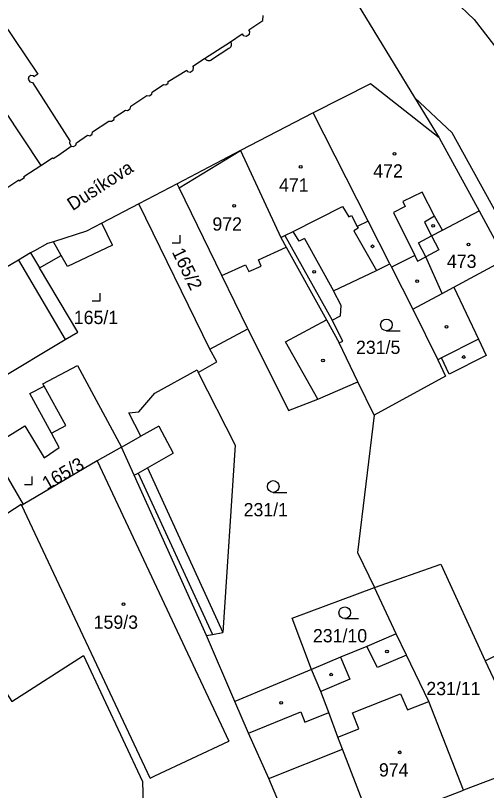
# Model space of a CAD drawing. Extents: x -679220 to -673243, y -1075091 to -1066557.
# Drawn here: x -676242.4 to -676182, y -1071620.8 to -1071521.5 of the extents above; entities that cross this region are included whole.
import ezdxf

# ---------------------------------------------------------------- set-up
doc = ezdxf.new("R2010")
doc.units = 0
for name, color, linetype in [('Hranice parcel', 7, 'Continuous'), ('Parcelní čísla', 7, 'Continuous'), ('Pop  PČ popisy', 7, 'Continuous'), ('Vnitřní kresba', 7, 'Continuous'), ('Značky budov', 7, 'Continuous'), ('Značky kultur', 7, 'Continuous')]:
    doc.layers.add(name, color=color, linetype=linetype)

msp = doc.modelspace()

# ---------------------------------------------------------------- linework, layer by layer
at = {"layer": 'Hranice parcel'}
for p, q in [((-676199.77, -1071517.96), (-676191.19, -1071532.01)), ((-676210.68, -1071522.14), (-676210.64, -1071521.47)), ((-676191.19, -1071532.01), (-676188.03, -1071537.18)), ((-676204.2, -1071533.95), (-676213.52, -1071538.81)), ((-676188.03, -1071537.18), (-676182.92, -1071546.52)), ((-676213.52, -1071538.81), (-676221.66, -1071543.07)), ((-676221.66, -1071543.07), (-676226.56, -1071545.63)), ((-676217.45, -1071564.27), (-676226.56, -1071545.63)), ((-676191.42, -1071559.14), (-676187.65, -1071557.11)), ((-676217.45, -1071564.27), (-676212.61, -1071561.64)), ((-676198.47, -1071568.43), (-676200.85, -1071563.46)), ((-676196.38, -1071572.73), (-676198.47, -1071568.43)), ((-676245.68, -1071576.83), (-676241.43, -1071584.17)), ((-676193.55, -1071600.77), (-676196.33, -1071594.82)), ((-676204.4, -1071605.31), (-676214.24, -1071609.44)), ((-676175.95, -1071617.37), (-676184.92, -1071620.78))]:
    msp.add_line(p, q, dxfattribs=at)
for points in [[(-676256.21, -1071504.28), (-676239.52, -1071529.02), (-676240.05, -1071529.33), (-676240.11, -1071529.23), (-676240.42, -1071529.16), (-676240.69, -1071529.34), (-676240.76, -1071529.65), (-676240.55, -1071529.97), (-676240.23, -1071530.06), (-676235.42, -1071537.54), (-676235.49, -1071537.83), (-676235.24, -1071538.23)], [(-676263.28, -1071519.1), (-676257.55, -1071515.22), (-676247.16, -1071530.7), (-676246.25, -1071530.07), (-676239.16, -1071540.7)], [(-676199.77, -1071517.96), (-676197.57, -1071517.01), (-676188.76, -1071517.01), (-676183.57, -1071521.99), (-676176.7, -1071530.85), (-676166.96, -1071544.22), (-676142.94, -1071594.75)], [(-676235.24, -1071538.23), (-676234.96, -1071538.29), (-676234.66, -1071538.09), (-676234.57, -1071537.79), (-676233.14, -1071536.83), (-676232.86, -1071536.89), (-676232.56, -1071536.69), (-676232.51, -1071536.41), (-676230.41, -1071535.01), (-676230.09, -1071535.04), (-676229.76, -1071534.82), (-676229.73, -1071534.56), (-676228.29, -1071533.6), (-676228.01, -1071533.65), (-676227.69, -1071533.43), (-676227.59, -1071533.12), (-676225.55, -1071531.76), (-676225.23, -1071531.79), (-676224.9, -1071531.57), (-676224.86, -1071531.3), (-676223.41, -1071530.33), (-676223.13, -1071530.39), (-676222.8, -1071530.17), (-676222.83, -1071529.95), (-676220.42, -1071528.48), (-676220.31, -1071528.65), (-676219.97, -1071528.75), (-676219.59, -1071528.51), (-676219.55, -1071528.12), (-676219.64, -1071527.98), (-676218.13, -1071526.99), (-676214.82, -1071524.84), (-676213.31, -1071523.85), (-676213.19, -1071524.04), (-676212.8, -1071524.15), (-676212.39, -1071523.89), (-676212.33, -1071523.52), (-676212.46, -1071523.31), (-676210.68, -1071522.14)], [(-676188.03, -1071537.18), (-676196.86, -1071530.26), (-676204.2, -1071533.95)], [(-676151.91, -1071604.48), (-676152.07, -1071602.41), (-676160.12, -1071585.76), (-676169.99, -1071566.19), (-676186.39, -1071536.54), (-676191.19, -1071532.01)], [(-676194.38, -1071553.3), (-676197.15, -1071547.84), (-676204.2, -1071533.95)], [(-676239.16, -1071540.7), (-676237.65, -1071539.71), (-676237.56, -1071539.83), (-676236.9, -1071539.4), (-676235.24, -1071538.23)], [(-676213.52, -1071538.81), (-676208.34, -1071549.93), (-676207.65, -1071551.17), (-676202.48, -1071560.51), (-676200.85, -1071563.46)], [(-676246.22, -1071545.52), (-676245.65, -1071545.15), (-676245.73, -1071545.02), (-676241.99, -1071542.56), (-676241.91, -1071542.69), (-676241.25, -1071542.25), (-676241.33, -1071542.13), (-676239.16, -1071540.7)], [(-676212.61, -1071561.64), (-676215.93, -1071554.83), (-676221.41, -1071543.56), (-676221.66, -1071543.07)], [(-676226.56, -1071545.63), (-676231.31, -1071548.11), (-676233.28, -1071549.14), (-676237.53, -1071550.48), (-676238.31, -1071550.72), (-676239.98, -1071551.64), (-676240.46, -1071551.92), (-676242.02, -1071552.84), (-676255.49, -1071560.75)], [(-676187.65, -1071557.11), (-676189.76, -1071552.42), (-676190.7, -1071550.64), (-676189.02, -1071549.75), (-676187.61, -1071549.01), (-676182.92, -1071546.52)], [(-676182.92, -1071546.52), (-676179.53, -1071552.75), (-676179.67, -1071552.82)], [(-676200.85, -1071563.46), (-676200.39, -1071563.22), (-676201.79, -1071560.54), (-676200.71, -1071559.98), (-676200.63, -1071558.65), (-676201.59, -1071556.77), (-676196.09, -1071554.18), (-676194.38, -1071553.3)], [(-676194.38, -1071553.3), (-676194.16, -1071553.74), (-676191.42, -1071559.14)], [(-676187.65, -1071557.11), (-676186.17, -1071556.31), (-676179.67, -1071552.82)], [(-676191.42, -1071559.14), (-676188.22, -1071565.61), (-676187.22, -1071567.71), (-676196.38, -1071572.73)], [(-676212.61, -1071561.64), (-676207.39, -1071572.1), (-676203.6, -1071570.66), (-676198.47, -1071568.43)], [(-676228.8, -1071576.83), (-676226.3, -1071575.41), (-676227.84, -1071572.4), (-676226.59, -1071572.3), (-676224.52, -1071569.91), (-676219.08, -1071566.91), (-676218.95, -1071567.26), (-676216.56, -1071565.9), (-676217.45, -1071564.27)], [(-676245.68, -1071576.83), (-676245.25, -1071576.57), (-676242.78, -1071575.06), (-676241.19, -1071574.09), (-676238.74, -1071578.18), (-676236.78, -1071576.86), (-676237.79, -1071575.02), (-676235.96, -1071574.03), (-676238.72, -1071568.98), (-676238.87, -1071568.71), (-676234.46, -1071566.34), (-676228.8, -1071576.83)], [(-676196.38, -1071572.73), (-676198.52, -1071590.32), (-676196.33, -1071594.82)], [(-676228.8, -1071576.83), (-676231.94, -1071578.59), (-676241.43, -1071584.17)], [(-676214.24, -1071609.44), (-676217.9, -1071600.96), (-676227.18, -1071580.43), (-676228.8, -1071576.83)], [(-676241.43, -1071584.17), (-676241.6, -1071584.28), (-676241.65, -1071584.19), (-676254.27, -1071592.33)], [(-676254.27, -1071592.33), (-676250.44, -1071598.38), (-676250.16, -1071598.2), (-676242.88, -1071609.41), (-676233.68, -1071603.54), (-676226.09, -1071619.69), (-676225.97, -1071624.14), (-676221.28, -1071632.65), (-676219.43, -1071633.33)], [(-676196.33, -1071594.82), (-676187.81, -1071591.8), (-676182.16, -1071604.21), (-676175.95, -1071617.37)], [(-676204.4, -1071605.31), (-676206.89, -1071598.73), (-676196.33, -1071594.82)], [(-676193.55, -1071600.77), (-676197.33, -1071602.36), (-676200.68, -1071603.76), (-676204.4, -1071605.31)], [(-676184.92, -1071620.78), (-676189.38, -1071609.44), (-676192.23, -1071603.48), (-676193.55, -1071600.77)], [(-676196.67, -1071625.28), (-676200.44, -1071615.54), (-676201.03, -1071614.01), (-676202.2, -1071610.84), (-676203.22, -1071608.14), (-676204.4, -1071605.31)], [(-676205.88, -1071628.82), (-676209.9, -1071619.28), (-676212.5, -1071613.48), (-676214.24, -1071609.44)], [(-676196.67, -1071625.28), (-676196.63, -1071625.4), (-676194.45, -1071624.56), (-676194.49, -1071624.45), (-676184.92, -1071620.78)]]:
    msp.add_lwpolyline(points, dxfattribs=at)
at = {"layer": 'Vnitřní kresba'}
for p, q in [((-676215.01, -1071525.73), (-676217.23, -1071527.18)), ((-676221.41, -1071543.56), (-676213.52, -1071538.81)), ((-676190.21, -1071544.13), (-676192.72, -1071545.33)), ((-676188.63, -1071547.2), (-676190.21, -1071544.13)), ((-676192.72, -1071545.33), (-676192.41, -1071545.99)), ((-676206.78, -1071549.16), (-676200.43, -1071545.98)), ((-676200.43, -1071545.98), (-676199.64, -1071547.31)), ((-676192.41, -1071545.99), (-676193.88, -1071546.74)), ((-676193.88, -1071546.74), (-676191.16, -1071552.27)), ((-676199.64, -1071547.31), (-676199.27, -1071547.13)), ((-676199.27, -1071547.13), (-676198.55, -1071548.55)), ((-676188.63, -1071547.2), (-676189.94, -1071547.99)), ((-676187.61, -1071549.01), (-676188.63, -1071547.2)), ((-676229.97, -1071550.91), (-676231.31, -1071548.11)), ((-676197.15, -1071547.84), (-676198.55, -1071548.55)), ((-676198.55, -1071548.55), (-676198.45, -1071548.75)), ((-676189.94, -1071547.99), (-676189.02, -1071549.75)), ((-676208.34, -1071549.93), (-676207.84, -1071549.68)), ((-676207.84, -1071549.68), (-676206.78, -1071549.16)), ((-676207.84, -1071549.68), (-676201.79, -1071560.54)), ((-676205.99, -1071550.43), (-676206.78, -1071549.16)), ((-676198.45, -1071548.75), (-676198.98, -1071549.09)), ((-676198.98, -1071549.09), (-676196.09, -1071554.18)), ((-676236.54, -1071552.24), (-676237.53, -1071550.48)), ((-676205.34, -1071550.06), (-676205.99, -1071550.43)), ((-676205.34, -1071550.06), (-676201.59, -1071556.77)), ((-676189.02, -1071549.75), (-676188.08, -1071551.53)), ((-676229.97, -1071550.91), (-676235.73, -1071553.68)), ((-676211.23, -1071552.82), (-676207.65, -1071551.17)), ((-676188.08, -1071551.53), (-676189.76, -1071552.42)), ((-676240.46, -1071551.92), (-676239.32, -1071553.83)), ((-676239.32, -1071553.83), (-676236.54, -1071552.24)), ((-676235.73, -1071553.68), (-676236.54, -1071552.24)), ((-676191.16, -1071552.27), (-676194.16, -1071553.74)), ((-676191.16, -1071552.27), (-676190.81, -1071552.98)), ((-676190.81, -1071552.98), (-676189.76, -1071552.42)), ((-676242.02, -1071552.84), (-676236.02, -1071563.02)), ((-676215.93, -1071554.83), (-676212.89, -1071553.44)), ((-676212.89, -1071553.44), (-676212.48, -1071554.32)), ((-676212.48, -1071554.32), (-676210.88, -1071553.6)), ((-676210.88, -1071553.6), (-676211.23, -1071552.82)), ((-676234.39, -1071562.07), (-676239.32, -1071553.83)), ((-676186.17, -1071556.31), (-676182.99, -1071562.98)), ((-676207.76, -1071563.3), (-676202.48, -1071560.51)), ((-676236.02, -1071563.02), (-676234.39, -1071562.07)), ((-676249.2, -1071570.9), (-676236.02, -1071563.02)), ((-676203.6, -1071570.66), (-676207.76, -1071563.3)), ((-676182.99, -1071562.98), (-676187.73, -1071565.37)), ((-676182.99, -1071562.98), (-676182, -1071565.07)), ((-676187.73, -1071565.37), (-676188.22, -1071565.61)), ((-676186.74, -1071567.45), (-676187.73, -1071565.37)), ((-676182, -1071565.07), (-676186.74, -1071567.45)), ((-676218.95, -1071567.26), (-676214.21, -1071576.55)), ((-676240.57, -1071569.93), (-676238.72, -1071568.98)), ((-676237.79, -1071575.02), (-676240.57, -1071569.93)), ((-676223.99, -1071574.11), (-676226.3, -1071575.41)), ((-676223.99, -1071574.11), (-676222.16, -1071577.6)), ((-676214.21, -1071576.55), (-676215.78, -1071600.58)), ((-676225.48, -1071579.47), (-676222.16, -1071577.6)), ((-676231.94, -1071578.59), (-676215.01, -1071614.51)), ((-676226.65, -1071580.14), (-676225.48, -1071579.47)), ((-676225.48, -1071579.47), (-676215.78, -1071600.58)), ((-676227.18, -1071580.43), (-676226.65, -1071580.14)), ((-676226.65, -1071580.14), (-676217.11, -1071600.82)), ((-676225.12, -1071619.24), (-676241.6, -1071584.28)), ((-676217.9, -1071600.96), (-676217.11, -1071600.82)), ((-676217.11, -1071600.82), (-676215.78, -1071600.58)), ((-676195.94, -1071605.06), (-676197.33, -1071602.36)), ((-676182.16, -1071604.21), (-676176.71, -1071601.52)), ((-676200.68, -1071603.76), (-676199.5, -1071606.58)), ((-676192.23, -1071603.48), (-676195.94, -1071605.06)), ((-676199.5, -1071606.58), (-676203.22, -1071608.14)), ((-676199.15, -1071610.88), (-676193, -1071608.42)), ((-676193, -1071608.42), (-676192.11, -1071610.48)), ((-676192.11, -1071610.48), (-676189.38, -1071609.44)), ((-676212.5, -1071613.48), (-676205.8, -1071610.76)), ((-676205.8, -1071610.76), (-676205.27, -1071612.08)), ((-676205.27, -1071612.08), (-676202.2, -1071610.84)), ((-676198.33, -1071612.93), (-676199.15, -1071610.88)), ((-676201.03, -1071614.01), (-676198.33, -1071612.93)), ((-676224.52, -1071618.96), (-676215.01, -1071614.51)), ((-676209.9, -1071619.28), (-676200.44, -1071615.54)), ((-676225.12, -1071619.24), (-676224.52, -1071618.96))]:
    msp.add_line(p, q, dxfattribs=at)
for points in [[(-676214.82, -1071524.84), (-676214.785, -1071524.898), (-676214.757, -1071524.96), (-676214.736, -1071525.024), (-676214.721, -1071525.09), (-676214.714, -1071525.157), (-676214.714, -1071525.225), (-676214.721, -1071525.292), (-676214.735, -1071525.358), (-676214.756, -1071525.422), (-676214.784, -1071525.484), (-676214.818, -1071525.542), (-676214.858, -1071525.597), (-676214.904, -1071525.646), (-676214.955, -1071525.691), (-676215.01, -1071525.73)], [(-676217.23, -1071527.18), (-676217.289, -1071527.215), (-676217.351, -1071527.244), (-676217.415, -1071527.266), (-676217.482, -1071527.281), (-676217.55, -1071527.289), (-676217.619, -1071527.29), (-676217.687, -1071527.283), (-676217.754, -1071527.269), (-676217.819, -1071527.247), (-676217.881, -1071527.219), (-676217.94, -1071527.185), (-676217.995, -1071527.144), (-676218.046, -1071527.098), (-676218.091, -1071527.046), (-676218.13, -1071526.99)]]:
    msp.add_lwpolyline(points, dxfattribs=at)
at = {"layer": 'Značky budov'}
for centre in [(-676193.787, -1071539.229), (-676205.807, -1071540.869), (-676214.357, -1071545.899), (-676188.807, -1071548.459), (-676184.277, -1071550.829), (-676196.597, -1071551.079), (-676204.077, -1071554.339), (-676190.847, -1071555.539), (-676187.087, -1071561.379), (-676202.947, -1071565.709), (-676184.897, -1071565.259), (-676228.537, -1071596.959), (-676194.737, -1071602.999), (-676201.887, -1071605.979), (-676208.297, -1071609.579), (-676193.107, -1071615.939)]:
    msp.add_circle(centre, 0.175, dxfattribs=at)
at = {"layer": 'Značky kultur'}
for p, q in [((-676221.28, -1071550.64), (-676221.28, -1071549.64)), ((-676222.281, -1071550.64), (-676221.28, -1071550.64)), ((-676231.54, -1071558.06), (-676231.54, -1071557.06)), ((-676232.541, -1071558.06), (-676231.54, -1071558.06)), ((-676194.803, -1071561.9), (-676193.053, -1071561.9)), ((-676240.24, -1071581.59), (-676240.24, -1071580.59)), ((-676241.241, -1071581.59), (-676240.24, -1071581.59)), ((-676209.333, -1071582.61), (-676207.583, -1071582.61)), ((-676200.153, -1071598.8), (-676198.403, -1071598.8))]:
    msp.add_line(p, q, dxfattribs=at)
for centre in [(-676194.803, -1071561.15), (-676209.333, -1071581.86), (-676200.153, -1071598.05)]:
    msp.add_circle(centre, 0.75, dxfattribs=at)

# ---------------------------------------------------------------- texts
at = {"layer": 'Parcelní čísla'}
for s, p in [('472', (-676196.495, -1071542.259)), ('471', (-676208.585, -1071544.06)), ('972', (-676217.135, -1071549.06)), ('473', (-676187.045, -1071553.84)), ('165/1', (-676234.918, -1071561.04)), ('231/5', (-676198.708, -1071564.87)), ('231/1', (-676213.128, -1071585.68)), ('159/3', (-676232.368, -1071600.1)), ('231/10', (-676204.237, -1071601.84)), ('231/11', (-676189.687, -1071608.61)), ('974', (-676195.765, -1071619.04))]:
    msp.add_text(s, height=1.7, dxfattribs=at).set_placement(p)
for s, rotation, p in [('165/2', 296, (-676222.379, -1071551.777)), ('165/3', 30, (-676238.351, -1071582.345))]:
    msp.add_text(s, height=1.7, rotation=rotation, dxfattribs=at).set_placement(p)
at = {"layer": 'Pop  PČ popisy'}
msp.add_text('Dusíkova', height=1.7, rotation=33, dxfattribs=at).set_placement((-676235.073, -1071546.578))

doc.saveas('drawing.dxf')
